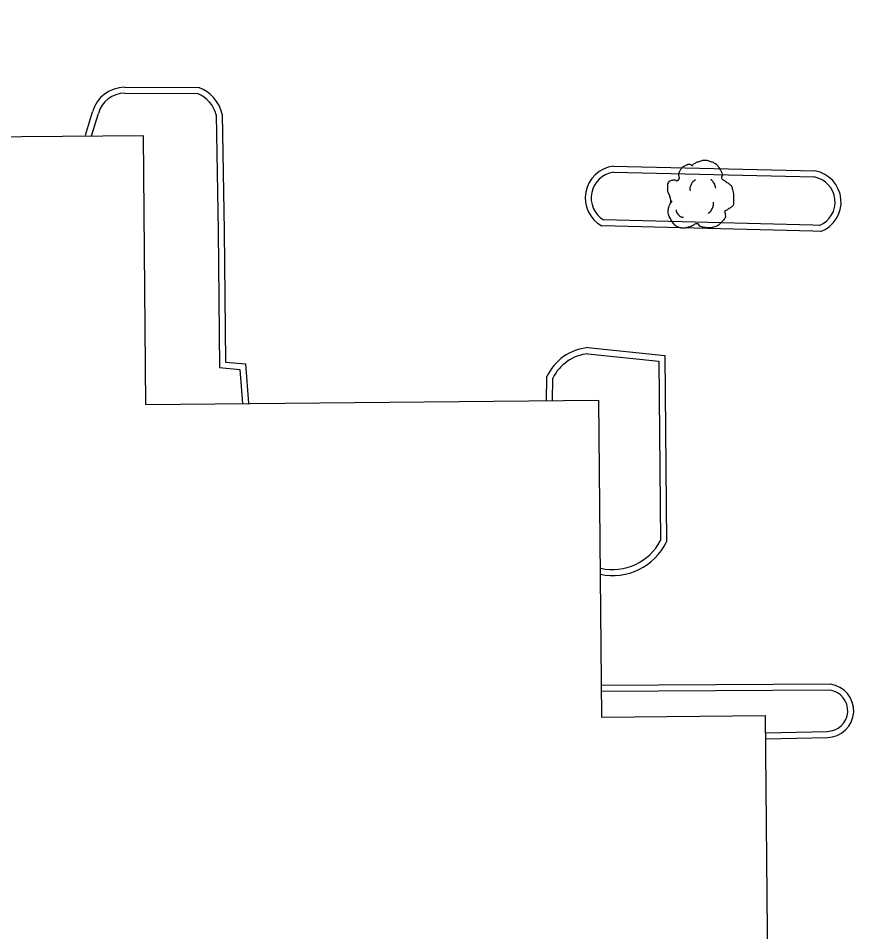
# Model space of a CAD drawing. Extents: x 2145380 to 2156929, y 139568 to 149130.
# Drawn here: x 2148384.1 to 2148467.5, y 142729.3 to 142820.5 of the extents above; entities that cross this region are included whole.
import ezdxf

# ---------------------------------------------------------------- set-up
doc = ezdxf.new("R2010")
doc.units = 0
for name, color, linetype in [('TOPO_Building', 7, 'Continuous'), ('TOPO_Curb Back', 7, 'Continuous'), ('TOPO_Tree', 7, 'Continuous')]:
    doc.layers.add(name, color=color, linetype=linetype)

# ---------------------------------------------------------------- blocks, each defined once
blk = doc.blocks.new('TREE')
at = {"layer": 'TOPO_Tree'}
for points in [[(-14.07, -0.4), (-14.17, 0.5), (-14.37, 1.38), (-14.6, 2.25), (-14.84, 3.17), (-15.47, 3.96), (-15.66, 4.9), (-15.8, 5.59), (-15.71, 6.31), (-15.66, 7.01), (-15.6, 7.91), (-15.72, 8.8), (-15.13, 9.66), (-14.62, 10.42), (-13.76, 10.49), (-13.02, 10.72), (-12.18, 10.98), (-11.06, 10), (-10.37, 10.72), (-9.4, 11.74), (-10.29, 13.28), (-9.84, 14.42), (-9.56, 15.15), (-9.32, 15.89), (-8.78, 16.54), (-8.18, 17.26), (-7.5, 17.68), (-6.67, 18.13), (-6.14, 18.41), (-5.61, 18.61), (-5.08, 18.66), (-4.55, 18.71), (-4.02, 18.54), (-3.49, 18.13)], [(-3.49, 17.6), (-3.07, 18.27), (-2.58, 18.8), (-1.9, 19.19), (-1.05, 19.68), (-0.19, 19.96), (0.74, 20.24), (1.62, 20.51), (2.51, 20.82), (3.39, 20.77), (4.1, 20.73), (4.8, 20.47), (5.51, 20.24), (6.43, 19.95), (7.32, 19.73), (8.15, 19.19), (9.36, 18.4), (10.02, 17.21), (10.8, 16.01), (11.24, 15.33), (11.58, 14.62), (11.86, 13.89), (12.17, 13.08), (11.37, 12.02), (11.86, 11.25), (12, 11.03), (12.18, 10.86), (12.39, 10.72), (12.91, 10.35), (13.45, 10.02), (13.97, 9.66), (14.7, 9.16), (15.41, 8.68), (16.09, 8.07), (16.7, 7.53), (16.93, 6.73), (17.15, 5.95), (17.59, 4.38), (17.71, 2.77), (17.68, 1.19), (17.65, -0.25), (17.83, -2.22), (16.62, -3.04), (15.47, -3.83), (14.31, -4.58), (13.16, -5.35)], [(-4.21, 5.09), (-4.46, 6.09), (-4.3, 7.21), (-3.84, 8.21), (-3.33, 9.34), (-2.71, 10.27), (-1.64, 10.97)], [(5.89, 11.15), (6.5, 10.68), (6.96, 10.17), (7.36, 9.5), (7.93, 8.56), (8.31, 7.6), (8.46, 6.56)], [(13.16, -5.34), (13.25, -5.81), (13.36, -6.28), (13.45, -6.75), (13.76, -8.52), (12.24, -10.03), (10.8, -11.51), (9.98, -12.34), (9.13, -12.77), (8.15, -13.1), (5.97, -13.83), (3.32, -13.56), (1.27, -13.1), (0.49, -12.92), (-0.06, -11.44), (-0.84, -11.51), (-2.04, -11.61), (-3.28, -12.78), (-4.55, -13.1), (-6.06, -13.47), (-7.77, -14.03), (-9.31, -13.62), (-11.36, -13.09), (-12.84, -11.41), (-14.07, -9.39), (-15.32, -7.35), (-15.61, -5.13), (-15.13, -3.04), (-14.87, -1.89), (-13.91, -0.75), (-13.54, 0.13)], [(-11.38, -4.46), (-11.47, -5.41), (-11.03, -6.32), (-10.09, -7.22), (-9.3, -7.97), (-8.49, -8.26), (-7.7, -8.14)], [(4.79, -6.29), (5.71, -5.66), (6.3, -4.92), (6.81, -3.91), (7.36, -2.81), (7.63, -1.7), (7.54, -0.6)]]:
    blk.add_open_spline(points, degree=3, dxfattribs=at)

msp = doc.modelspace()

# ---------------------------------------------------------------- linework, layer by layer
at = {"layer": 'TOPO_Building'}
msp.add_lwpolyline([(2148459.531, 142661.034), (2148323.298, 142659.79), (2148322.628, 142733.174), (2148309.135, 142733.051), (2148308.69, 142781.887), (2148326.215, 142782.047), (2148325.775, 142830.163), (2148346.225, 142830.35), (2148346.674, 142781.221), (2148376.607, 142781.495), (2148376.36, 142808.624), (2148396.564, 142808.808), (2148396.809, 142781.934), (2148442.054, 142782.348), (2148442.342, 142750.705), (2148458.711, 142750.855)], close=True, dxfattribs=at)
at = {"layer": 'TOPO_Curb Back'}
for p, q in [((2148443.505, 142805.724), (2148463.664, 142805.255)), ((2148443.537, 142805.123), (2148463.604, 142804.656)), ((2148463.473, 142799.856), (2148442.56, 142800.368)), ((2148463.445, 142799.256), (2148442.394, 142799.772)), ((2148464.224, 142799.202), (2148463.445, 142799.256)), ((2148464.13, 142799.81), (2148463.473, 142799.856))]:
    msp.add_line(p, q, dxfattribs=at)
for points in [[(2148394.737, 142813.017), (2148402.006, 142812.985)], [(2148394.741, 142813.617), (2148402.116, 142813.584)], [(2148390.809, 142808.845), (2148391.514, 142811.167)], [(2148391.411, 142808.761), (2148392.091, 142811.003)], [(2148403.857, 142810.859), (2148404.066, 142799.272), (2148404.179, 142785.609), (2148406.237, 142785.427), (2148406.474, 142782.023)], [(2148404.456, 142810.933), (2148404.666, 142799.28), (2148404.774, 142786.159), (2148406.8, 142785.98), (2148407.074, 142782.046)], [(2148440.998, 142787.608), (2148448.673, 142786.812), (2148448.846, 142768.211)], [(2148440.996, 142787.005), (2148448.078, 142786.27), (2148448.245, 142768.351)], [(2148436.859, 142782.307), (2148436.89, 142784.712)], [(2148437.459, 142782.306), (2148437.488, 142784.572)], [(2148465.206, 142753.98), (2148442.315, 142753.852)], [(2148465.168, 142753.379), (2148442.319, 142753.252)], [(2148458.727, 142749.134), (2148464.899, 142749.27)], [(2148458.736, 142748.534), (2148464.909, 142748.67)]]:
    msp.add_lwpolyline(points, dxfattribs=at)
for centre, radius, start, end in [((2148394.706, 142810.312), 3.305, 89.39522, 165.00607), ((2148394.706, 142810.312), 2.705, 89.35846, 165.20538), ((2148400.884, 142810.138), 3.059, 13.62355, 68.48319), ((2148400.884, 142810.138), 3.659, 12.54126, 70.32273), ((2148443.893, 142802.572), 3.176, 97.01919, 241.83631), ((2148443.893, 142802.572), 2.576, 97.94284, 238.81791), ((2148463.138, 142802.154), 2.545, 292.93373, 79.44256), ((2148463.138, 142802.154), 3.145, 290.18851, 80.37077), ((2148441.464, 142782.585), 5.044, 95.29957, 155.05921), ((2148441.464, 142782.585), 4.444, 96.03572, 153.44993), ((2148443.463, 142770.823), 5.983, 257.93318, 334.12308), ((2148443.463, 142770.823), 5.383, 257.25679, 332.66196), ((2148464.878, 142751.335), 2.665, 270.68276, 82.92861), ((2148464.878, 142751.335), 2.065, 270.60421, 81.92155)]:
    msp.add_arc(centre, radius, start, end, dxfattribs=at)

# ---------------------------------------------------------------- block references
at = {"layer": 'TOPO_Tree', "xscale": 0.19685000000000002, "yscale": 0.19685000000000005}
msp.add_blockref('TREE', (2148452.06, 142802.257), dxfattribs=at)

doc.saveas('drawing.dxf')
